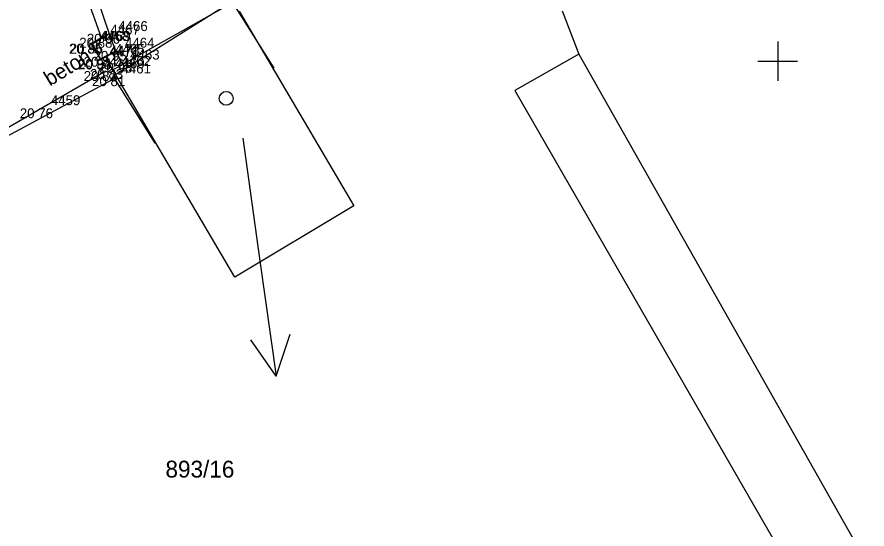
# Model space of a CAD drawing. Extents: x -702257 to -701487, y -1009871 to -1008841.
# Drawn here: x -701969.18 to -701947.75, y -1009661.81 to -1009648.88 of the extents above; entities that cross this region are included whole.
import ezdxf

# ---------------------------------------------------------------- set-up
doc = ezdxf.new("R2010")
doc.units = 0
for name, color, linetype in [('Z_body', 7, 'Continuous'), ('Z_body_cisla', 7, 'Continuous'), ('Z_body_vysky_redukovane', 7, 'Continuous'), ('Z_budova', 7, 'Continuous'), ('Z_hektometricka_sit', 7, 'Continuous'), ('Z_katastr_cisla_stavebni', 7, 'Continuous'), ('Z_katastr_hranice', 7, 'Continuous'), ('Z_katastr_parcelni_cislo_odkaz', 7, 'Continuous'), ('Z_katastr_vnitrni_kresba', 7, 'Continuous'), ('Z_katastr_znacky_budov', 7, 'Continuous'), ('Z_komunikace', 7, 'Continuous'), ('Z_obruba', 7, 'Continuous'), ('Z_popisy', 7, 'Continuous'), ('Z_rozhranni', 7, 'Continuous'), ('Z_vstupy', 7, 'Continuous')]:
    doc.layers.add(name, color=color, linetype=linetype)

# ---------------------------------------------------------------- blocks, each defined once
blk = doc.blocks.new('POINT_DISPLAY')
blk.add_line((0, 0), (0, 0))

msp = doc.modelspace()

# ---------------------------------------------------------------- linework, layer by layer
at = {"layer": 'Z_budova'}
for p, q in [((-701966.77, -1009650.38), (-701963.77, -1009648.49)), ((-701963.77, -1009648.49), (-701962.71, -1009650.18)), ((-701966.77, -1009650.38), (-701965.71, -1009652.07))]:
    msp.add_line(p, q, dxfattribs=at)
at = {"layer": 'Z_hektometricka_sit'}
for p, q in [((-701950, -1009649.5), (-701950, -1009650.5)), ((-701950, -1009649.5), (-701950, -1009650.5)), ((-701950.5, -1009650), (-701949.5, -1009650)), ((-701950.5, -1009650), (-701949.5, -1009650))]:
    msp.add_line(p, q, dxfattribs=at)
at = {"layer": 'Z_katastr_hranice'}
for p, q in [((-701966.77, -1009650.22), (-701963.72, -1009648.5)), ((-701955.44, -1009648.73), (-701955.02, -1009649.82)), ((-701963.58, -1009648.74), (-701960.69, -1009653.65)), ((-701955.02, -1009649.82), (-701956.63, -1009650.74)), ((-701966.66, -1009650.4), (-701966.77, -1009650.22)), ((-701966.66, -1009650.4), (-701973.57, -1009654.12)), ((-701963.69, -1009655.45), (-701966.66, -1009650.4)), ((-701956.63, -1009650.74), (-701949.27, -1009663.53)), ((-701960.69, -1009653.65), (-701963.69, -1009655.45))]:
    msp.add_line(p, q, dxfattribs=at)
at = {"layer": 'Z_katastr_parcelni_cislo_odkaz'}
for p, q in [((-701963.49, -1009651.94), (-701963.07, -1009654.98)), ((-701963.07, -1009654.98), (-701962.652, -1009657.952)), ((-701962.652, -1009657.952), (-701963.288, -1009657.03)), ((-701962.652, -1009657.952), (-701962.296, -1009656.89))]:
    msp.add_line(p, q, dxfattribs=at)
at = {"layer": 'Z_katastr_vnitrni_kresba'}
msp.add_line((-701955.02, -1009649.82), (-701947.75, -1009662.67), dxfattribs=at)
at = {"layer": 'Z_katastr_znacky_budov'}
msp.add_circle((-701963.907, -1009650.939), 0.175, dxfattribs=at)
at = {"layer": 'Z_komunikace'}
for p, q in [((-701967.05, -1009649.41), (-701968.45, -1009645.47)), ((-701967.05, -1009649.41), (-701967.31, -1009649.56)), ((-701967.31, -1009649.56), (-701967.08, -1009649.96)), ((-701967.08, -1009649.96), (-701966.94, -1009649.89)), ((-701966.94, -1009649.89), (-701966.78, -1009650.2))]:
    msp.add_line(p, q, dxfattribs=at)
at = {"layer": 'Z_obruba'}
for p, q in [((-701968.17, -1009645.38), (-701966.86, -1009649.31)), ((-701966.69, -1009649.74), (-701966.55, -1009650.04))]:
    msp.add_line(p, q, dxfattribs=at)
at = {"layer": 'Z_rozhranni'}
for p, q in [((-701967.29, -1009649.56), (-701966.86, -1009649.31)), ((-701966.86, -1009649.31), (-701967.05, -1009649.41)), ((-701966.69, -1009649.74), (-701966.86, -1009649.31)), ((-701967.29, -1009649.56), (-701967.08, -1009649.94)), ((-701967.08, -1009649.94), (-701966.69, -1009649.74)), ((-701966.94, -1009649.89), (-701966.69, -1009649.74))]:
    msp.add_line(p, q, dxfattribs=at)
at = {"layer": 'Z_vstupy'}
msp.add_line((-701966.94, -1009650.25), (-701973.6, -1009654.1), dxfattribs=at)

# ---------------------------------------------------------------- block references
at = {"layer": 'Z_body'}
for p in [(-701966.86, -1009649.31), (-701967.31, -1009649.56), (-701967.29, -1009649.56), (-701967.05, -1009649.41), (-701966.69, -1009649.74), (-701967.08, -1009649.94), (-701967.08, -1009649.96), (-701966.94, -1009649.89), (-701966.78, -1009650.2), (-701966.55, -1009650.04), (-701966.94, -1009650.25), (-701966.77, -1009650.38), (-701968.55, -1009651.19)]:
    msp.add_blockref('POINT_DISPLAY', p, dxfattribs=at)

# ---------------------------------------------------------------- texts
at = {"layer": 'Z_body_cisla'}
for s, p in [('4467', (-701966.83, -1009649.33)), ('4466', (-701966.63, -1009649.24)), ('4468', (-701967.09, -1009649.49)), ('4469', (-701967.06, -1009649.49)), ('4465', (-701966.71, -1009649.82)), ('4464', (-701966.46, -1009649.66)), ('4471', (-701966.85, -1009649.86)), ('4470', (-701966.85, -1009649.89)), ('4463', (-701966.33, -1009649.96)), ('4460', (-701966.71, -1009650.18)), ('4462', (-701966.55, -1009650.12)), ('4461', (-701966.55, -1009650.31)), ('4459', (-701968.33, -1009651.11))]:
    msp.add_text(s, height=0.25, dxfattribs=at).set_placement(p)
at = {"layer": 'Z_body_vysky_redukovane'}
for s, p in [('20 96', (-701967.422, -1009649.56)), ('20 85', (-701967.873, -1009649.81)), ('20 96', (-701967.853, -1009649.81)), ('20 88', (-701967.613, -1009649.66)), ('20 95', (-701967.252, -1009649.99)), ('20 94', (-701967.643, -1009650.19)), ('20 83', (-701967.643, -1009650.21)), ('20 84', (-701967.502, -1009650.14)), ('20 83', (-701967.343, -1009650.45)), ('20 98', (-701967.113, -1009650.29)), ('20 82', (-701967.502, -1009650.5)), ('20 81', (-701967.291, -1009650.63)), ('20 76', (-701969.113, -1009651.44))]:
    msp.add_text(s, height=0.25, dxfattribs=at).set_placement(p)
at = {"layer": 'Z_katastr_cisla_stavebni'}
msp.add_text('893/16', height=0.425, dxfattribs=at).set_placement((-701965.44, -1009660.508))
at = {"layer": 'Z_popisy'}
msp.add_text('beton', height=0.38, rotation=31.5, dxfattribs=at).set_placement((-701968.356, -1009650.641))

doc.saveas('drawing.dxf')
